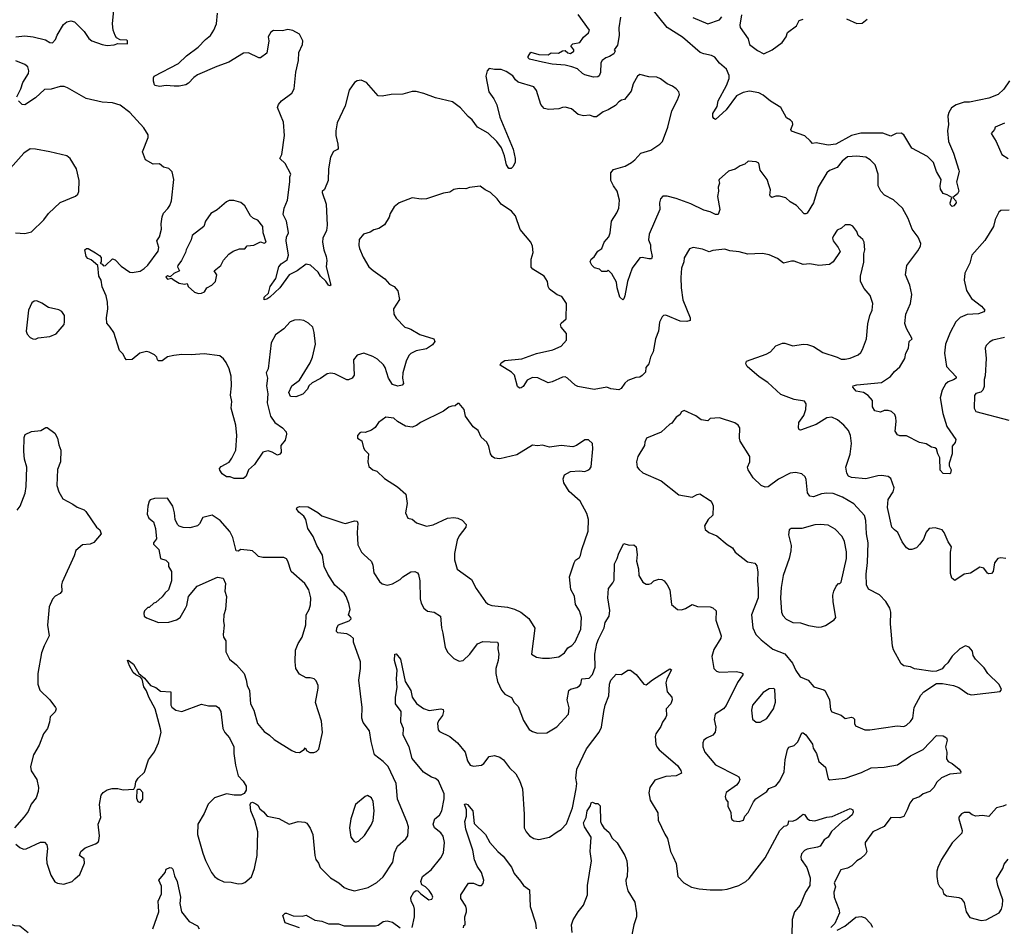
# Model space of a CAD drawing. Extents: x 1921360 to 2014538, y 768294 to 907744.
# Tile 370 of 412: x 1979495 to 1987023, y 859853 to 866786. Entities that reach past the tile are written whole.
import ezdxf

# ---------------------------------------------------------------- set-up
doc = ezdxf.new("R2010")
doc.units = 0

msp = doc.modelspace()

# ---------------------------------------------------------------- linework, layer by layer
at = {"layer": '0CON10XD'}
for points in [[(1979465, 866653.6), (1979535, 866661.2), (1979597.5, 866655), (1979691.4, 866631.4), (1979725, 866611.2), (1979745, 866610), (1979770, 866635), (1979781.7, 866668.3), (1979830.9, 866749.1), (1979855, 866770), (1979885, 866778), (1979915, 866770), (1979988.8, 866695), (1980023, 866643), (1980047.5, 866625), (1980125, 866596), (1980165, 866588), (1980217.7, 866592.3), (1980245, 866602.5), (1980318.3, 866601.7), (1980320, 866625), (1980315, 866630), (1980263, 866633), (1980235, 866647.5), (1980223.9, 866663.9), (1980208.8, 866705), (1980203.3, 866755), (1980216.7, 866885)], [(1987062.6, 866317.4), (1987018.9, 866255), (1986975, 866212.5), (1986905.3, 866184.7), (1986755.5, 866155.5), (1986715, 866154.6), (1986654.1, 866135.9), (1986617.9, 866112.1), (1986597.5, 866075), (1986591.9, 866048.1), (1986595.6, 865985), (1986589.5, 865935), (1986595.5, 865855.5), (1986633.3, 865765), (1986673.9, 865633.9), (1986676.7, 865625), (1986656.7, 865545), (1986676.2, 865475), (1986665.7, 865454.3), (1986630, 865425), (1986650.9, 865400.9), (1986654.3, 865385), (1986637.6, 865362.4), (1986625, 865358), (1986611.3, 865371.3), (1986607.5, 865385), (1986622.5, 865425), (1986585, 865447.5), (1986555, 865456.7), (1986535, 865490), (1986532.1, 865515), (1986539.2, 865565), (1986504.5, 865625), (1986482.5, 865695), (1986435, 865740.8), (1986315, 865803.8), (1986253.3, 865905), (1986235, 865918.8), (1986195, 865916), (1986155, 865894.4), (1986095, 865918.9), (1985925, 865919.2), (1985855, 865900), (1985733.8, 865835), (1985675, 865825.6), (1985585, 865843.1), (1985555, 865840), (1985538.2, 865858.2), (1985496.9, 865896.9), (1985395, 865934.2), (1985389.4, 865945), (1985406.4, 865983.6), (1985403, 866003), (1985388.5, 866018.5), (1985356.5, 866036.5), (1985313.7, 866113.7), (1985235, 866163.6), (1985178.8, 866208.8), (1985145, 866225.6), (1985075, 866238.9), (1985025, 866229.1), (1984975.5, 866204.5), (1984895, 866096), (1984815, 866022.5), (1984800.7, 866030.7), (1984793.9, 866043.9), (1984795, 866067.5), (1984828.2, 866121.8), (1984835.7, 866165), (1984898.3, 866281.7), (1984918.8, 866335), (1984919.2, 866359.2), (1984898.1, 866408.1), (1984845, 866452.2), (1984809.8, 866499.8), (1984785, 866512.5), (1984725, 866523.6), (1984698, 866535), (1984561.2, 866651.2), (1984445.4, 866725.4), (1984318.2, 866885)], [(1983143.1, 865855), (1983077.7, 865917.7), (1982993.8, 865963.8), (1982955, 866020), (1982924.5, 866045), (1982865, 866111.1), (1982805, 866157.8), (1982675, 866187.5), (1982585, 866221.9), (1982525, 866237.5), (1982495, 866236.5), (1982425, 866216.5), (1982335, 866214.5), (1982265, 866200), (1982235, 866204.4), (1982146.6, 866306.6), (1982105, 866324), (1982075, 866317.5), (1982055, 866305.8), (1982013.7, 866246.3), (1981983.8, 866126.2), (1981922.8, 865997.2), (1981911.1, 865935), (1981911.3, 865901.3), (1981928, 865835), (1981929.3, 865800.7), (1981925, 865792.5), (1981895, 865776.7), (1981871.4, 865735), (1981855.6, 865645), (1981854.3, 865555.7), (1981825, 865487.5), (1981807.5, 865472.5), (1981806.7, 865465), (1981837.1, 865375), (1981845.5, 865215), (1981840, 865175), (1981813.3, 865115), (1981809.1, 865085), (1981819.6, 865025), (1981838.9, 864975), (1981843.1, 864945), (1981839.2, 864895), (1981872.5, 864755), (1981865, 864750), (1981855, 864756.2), (1981836.4, 864786.4), (1981795.7, 864825), (1981775.8, 864855), (1981717.9, 864907.9), (1981685, 864915.8), (1981615.3, 864864.7), (1981554, 864835), (1981483.8, 864735), (1981407.5, 864665), (1981385, 864648.8), (1981365, 864643.3), (1981363.8, 864665), (1981396.2, 864693.8), (1981409.2, 864745), (1981454.5, 864805.5), (1981475.5, 864895), (1981495, 864919.6), (1981539.4, 864950.6), (1981550.7, 864985), (1981531.1, 865095), (1981535, 865123.1), (1981549.1, 865155), (1981548.6, 865175), (1981533.9, 865243.9), (1981508.1, 865295), (1981516.7, 865345), (1981541.5, 865405), (1981561.2, 865545), (1981560, 865585), (1981566.7, 865605), (1981524, 865685), (1981484, 865725), (1981498.1, 865755), (1981519.1, 865900.9), (1981511.1, 866001.1), (1981465.9, 866114.1), (1981473.4, 866136.6), (1981495.6, 866164.4), (1981576.7, 866225), (1981593, 866257), (1981605.7, 866385), (1981625.8, 866475), (1981628.6, 866535), (1981656.9, 866595), (1981660.6, 866625), (1981635, 866675.8), (1981582.7, 866702.7), (1981545, 866710), (1981505, 866700.8), (1981435, 866702.5), (1981415, 866690), (1981393.8, 866655), (1981398.8, 866625), (1981385, 866530), (1981337, 866493), (1981323, 866493), (1981245, 866532.5), (1981205, 866528.8), (1981095, 866460), (1981001.3, 866428.7), (1980855, 866362.9), (1980825.5, 866344.5), (1980785, 866301.2), (1980765, 866288.8), (1980715, 866278), (1980675, 866278.6), (1980615, 866282.7), (1980563.8, 866273.8), (1980531.7, 866281.7), (1980525, 866286.7), (1980519.1, 866315), (1980518.1, 866341.9), (1980524.2, 866355), (1980710.1, 866449.9), (1980771.1, 866508.9), (1980859.4, 866575), (1980914.6, 866635.4), (1980952.5, 866665), (1980980, 866705), (1980999.2, 866755), (1981008, 866835)], [(1984088.9, 866805), (1984076.1, 866723.9), (1984078.8, 866665), (1984065, 866590), (1984040, 866555), (1984046.7, 866545), (1984036.7, 866525), (1984005, 866503.3), (1983975, 866493.3), (1983947.5, 866472.5), (1983938, 866455), (1983935, 866382.5), (1983925, 866356.2), (1983915, 866349.4), (1983883.1, 866346.9), (1983816.2, 866365), (1983797.5, 866375), (1983760.3, 866410.3), (1983715, 866425.8), (1983665, 866438), (1983565, 866445.8), (1983490.9, 866460.9), (1983392.5, 866485), (1983382.5, 866495), (1983382.5, 866505), (1983403, 866537), (1983465, 866520), (1983535, 866517.5), (1983558.3, 866531.7), (1983615, 866528.8), (1983645, 866547.5), (1983665, 866550), (1983685, 866532), (1983705, 866526.7), (1983732.5, 866545), (1983732.5, 866555), (1983707.5, 866585), (1983710.7, 866589.3), (1983725, 866600), (1983777.9, 866612.1), (1983805, 866653.3), (1983843.3, 866685), (1983852.5, 866705), (1983765.8, 866825)], [(1984642.3, 866802.3), (1984757, 866753), (1984844.2, 866785.8), (1984863.6, 866806.4)], [(1985013, 866823), (1985001.2, 866745), (1985003.8, 866725), (1985065, 866640), (1985075, 866596.7), (1985135, 866550), (1985185, 866526), (1985246.7, 866555), (1985325, 866611.2), (1985356.1, 866653.9), (1985365, 866687.5), (1985435, 866740), (1985455, 866780), (1985485, 866790)], [(1985815, 866792), (1985895, 866756), (1985935, 866760), (1985975, 866789.2)], [(1979472.1, 866195), (1979503.8, 866256.2), (1979519.5, 866305), (1979561.9, 866375), (1979565.5, 866395), (1979558.5, 866425), (1979534.2, 866444.2), (1979465, 866471.8)], [(1987058.6, 865328.6), (1986995, 865325.8), (1986980, 865315), (1986952.4, 865257.6), (1986940, 865205), (1986875, 865096.2), (1986775.5, 864984.5), (1986758.8, 864925), (1986721.7, 864848.3), (1986714.5, 864795), (1986734.3, 864715), (1986771.9, 864655), (1986847.5, 864595), (1986873.3, 864565), (1986865, 864551.2), (1986825, 864536.9), (1986738.3, 864531.7), (1986685, 864508.9), (1986651.1, 864475), (1986608.8, 864395), (1986572.9, 864305), (1986565.3, 864235), (1986580, 864135), (1986654.3, 864055), (1986655.4, 864044.6), (1986635, 864031.8), (1986593.1, 864016.9), (1986572.3, 863997.7), (1986547.2, 863952.8), (1986533.5, 863895), (1986553.4, 863773.4), (1986583.5, 863675), (1986650.8, 863575), (1986646.8, 863553.2), (1986623.1, 863525), (1986624.2, 863465), (1986601.2, 863395), (1986602, 863375), (1986615.6, 863344.4), (1986612.5, 863317.5), (1986605, 863312.5), (1986555, 863316.7), (1986532.3, 863342.3), (1986530.8, 863435), (1986513.3, 863465), (1986503, 863503), (1986491.7, 863511.7), (1986466.4, 863516.4), (1986425, 863541.2), (1986375, 863553.3), (1986275, 863602.5), (1986225, 863603.8), (1986205, 863612.5), (1986189.3, 863639.3), (1986196.1, 863713.9), (1986193.8, 863745), (1986185, 863766.7), (1986159.7, 863789.7), (1986135, 863798), (1986105, 863798), (1986075, 863785.7), (1986033.3, 863795), (1986016, 863825), (1986014, 863875), (1985983, 863913), (1985945, 863935.6), (1985891.2, 863945), (1985863.3, 863975), (1985866.7, 863985), (1985895.5, 863994.5), (1986085, 864011.1), (1986151.9, 864058.1), (1986183.2, 864096.8), (1986225, 864131.2), (1986261.1, 864195), (1986269.4, 864235), (1986290.8, 864275), (1986295.8, 864324.2), (1986317.5, 864345), (1986274.2, 864425), (1986263.2, 864463.2), (1986268.9, 864535), (1986305.4, 864614.6), (1986315.4, 864685), (1986300.4, 864755), (1986267.8, 864835), (1986278.5, 864905), (1986362.3, 865017.7), (1986381.5, 865055), (1986383.2, 865075), (1986365, 865123.1), (1986319.2, 865185), (1986288.1, 865265), (1986245.4, 865345.4), (1986175, 865407.5), (1986105.8, 865445), (1986078.8, 865475), (1986058, 865515), (1986059.5, 865605), (1986036.5, 865675), (1985997.1, 865715), (1985965, 865734.4), (1985895, 865741.8), (1985825, 865736.4), (1985782.9, 865705), (1985743.8, 865656.2), (1985685, 865631.4), (1985665, 865615.8), (1985600.5, 865505), (1985564.5, 865385), (1985515, 865306.2), (1985505, 865300), (1985492.1, 865302.1), (1985435, 865364), (1985385, 865394), (1985352.7, 865422.7), (1985305, 865436), (1985275, 865436), (1985245, 865426.7), (1985235, 865433.3), (1985228.8, 865445), (1985236.2, 865485), (1985224.1, 865514.1), (1985210, 865565), (1985156.2, 865635), (1985145, 865687.5), (1985125, 865700), (1985065, 865703.3), (1985039.5, 865680.5), (1985002.3, 865667.7), (1984965, 865643.8), (1984915, 865627.5), (1984843.3, 865565), (1984840, 865555), (1984846.2, 865535), (1984834.1, 865505.9), (1984837.5, 865475), (1984830, 865435), (1984846.5, 865335), (1984833.9, 865296.1), (1984815, 865296), (1984775, 865316.9), (1984725, 865328.9), (1984625, 865377.1), (1984515, 865419.2), (1984445, 865436.2), (1984413, 865437), (1984393.6, 865416.4), (1984386.7, 865385), (1984388.8, 865335), (1984307.1, 865145), (1984303, 865103), (1984317.5, 865065), (1984317.5, 865035), (1984330, 864975), (1984325, 864957.5), (1984306, 864956), (1984255, 864967.5), (1984235.8, 864964.2), (1984177.1, 864885), (1984141.4, 864785), (1984122, 864675), (1984115, 864652.5), (1984105, 864643.3), (1984082.5, 864665), (1984062, 864735), (1984058.3, 864778.3), (1984023, 864843), (1983995, 864870), (1983985, 864860), (1983945, 864860), (1983927, 864877), (1983889.3, 864889.3), (1983869.3, 864909.3), (1983856.7, 864935), (1983863.8, 864955), (1983887.1, 864972.9), (1983914, 865015), (1983944.5, 865035.5), (1983964.3, 865085), (1983999.2, 865125), (1984010, 865155), (1984019.2, 865245), (1984060.9, 865309.1), (1984075.6, 865344.4), (1984080.8, 865405), (1984063.1, 865475), (1984034.3, 865515), (1984015.5, 865555), (1984014.2, 865615), (1984035, 865640.8), (1984125, 865665.6), (1984171.2, 865695), (1984198.8, 865715), (1984243.8, 865765), (1984321.2, 865788.8), (1984390, 865835), (1984410, 865855), (1984450, 865965), (1984481.2, 866088.8), (1984525, 866172.5), (1984540, 866215), (1984533.8, 866235), (1984515, 866256), (1984485, 866277.1), (1984444.5, 866294.5), (1984395, 866334), (1984367.3, 866347.3), (1984305, 866348), (1984235, 866366), (1984218.8, 866355), (1984186.2, 866295), (1984169.7, 866240.3), (1984120, 866175), (1984095, 866170), (1984075, 866156.7), (1984051.2, 866128.8), (1983995, 866096.2), (1983955, 866081.2), (1983905, 866043.3), (1983885, 866043.3), (1983855, 866056.2), (1983805, 866051.2), (1983765, 866060), (1983712.5, 866105), (1983665, 866116.2), (1983646, 866114), (1983615.8, 866104.2), (1983541.2, 866098.8), (1983505, 866106), (1983478.3, 866138.3), (1983445.8, 866245), (1983425, 866271.2), (1983306.8, 866306.8), (1983285.5, 866325.5), (1983265, 866356), (1983215, 866390.8), (1983175, 866404.2), (1983125, 866404), (1983085, 866413.3), (1983070, 866395), (1983059.2, 866355), (1983081.4, 866235), (1983120.9, 866180.9), (1983141.9, 866135), (1983165, 866040), (1983267.5, 865795), (1983283.3, 865725), (1983282.5, 865695), (1983265, 865660), (1983251.7, 865648.3), (1983235, 865647.5), (1983216.7, 865675), (1983200.6, 865745), (1983178.2, 865805), (1983143.1, 865855)], [(1981074.3, 864165), (1981053.6, 864193.6), (1981025, 864214.4), (1980905, 864230.5), (1980805, 864222.9), (1980734.5, 864225.5), (1980672.3, 864217.7), (1980625, 864206.7), (1980585, 864177.5), (1980557, 864177), (1980547.5, 864185), (1980543.3, 864205), (1980525, 864222), (1980485, 864243.8), (1980465, 864248), (1980414.1, 864235.9), (1980355, 864186.2), (1980312.5, 864185), (1980299.3, 864199.3), (1980287.3, 864227.3), (1980257.5, 864255), (1980213.6, 864393.6), (1980187.5, 864435), (1980160, 864465), (1980158.8, 864505), (1980168.8, 864575), (1980166, 864625), (1980156, 864675), (1980125, 864742.5), (1980116.7, 864795), (1980101.2, 864825), (1980092.5, 864905), (1980040.7, 864950.7), (1980015, 864960), (1980002.9, 864975), (1979994, 865025), (1980005, 865035.8), (1980017.5, 865035), (1980075, 865002.5), (1980105, 864983.8), (1980117, 864967), (1980117.5, 864935), (1980110, 864925), (1980126.4, 864916.4), (1980135, 864903.3), (1980150, 864905), (1980205, 864957.5), (1980225, 864948.8), (1980270.5, 864900.5), (1980335.9, 864855.9), (1980355, 864852), (1980415, 864864), (1980446.1, 864883.9), (1980475, 864907.5), (1980553.3, 865015), (1980560, 865045), (1980543.3, 865095), (1980563.3, 865125), (1980579.2, 865185), (1980576, 865225), (1980585, 865277.5), (1980595, 865306.7), (1980628.8, 865341.2), (1980643.3, 865365), (1980655, 865400), (1980672.5, 865565), (1980661.7, 865621.7), (1980635, 865647.5), (1980595, 865657.5), (1980565, 865683.3), (1980515, 865682), (1980457.5, 865715), (1980433.8, 865775), (1980476.7, 865885), (1980476.4, 865906.4), (1980445, 865960), (1980336.2, 866075), (1980263.2, 866133.2), (1980205, 866149.2), (1980125.4, 866155.4), (1980002.7, 866182.7), (1979860, 866265), (1979834.2, 866274.2), (1979805, 866274.2), (1979735, 866255.5), (1979685, 866250.9), (1979615, 866187.3), (1979535, 866135.5), (1979515, 866137.8), (1979484.7, 866165)], [(1987025, 865994), (1986952.5, 865965), (1986946.7, 865945), (1986923.3, 865915), (1986961.2, 865855), (1987004, 865755), (1987053.4, 865723.4)], [(1979463.9, 865156.1), (1979535, 865151.2), (1979585.4, 865164.6), (1979679.2, 865255), (1979715, 865303.8), (1979803.2, 865386.8), (1979922.7, 865437.3), (1979938.8, 865451.2), (1979948.3, 865471.7), (1979948.9, 865555), (1979930, 865645), (1979881.2, 865725), (1979855, 865744), (1979725, 865776.2), (1979615, 865796.7), (1979575, 865797.5), (1979526.7, 865765), (1979405, 865627.5)], [(1987035, 862666.2), (1986995, 862671.2), (1986974.1, 862665.9), (1986948.3, 862631.7), (1986937.5, 862565), (1986925, 862550), (1986905, 862547.5), (1986895, 862552.5), (1986865, 862592.5), (1986835, 862600), (1986765, 862553.3), (1986715, 862546.7), (1986645, 862497.5), (1986622.5, 862515), (1986611.7, 862551.7), (1986610.8, 862715), (1986618.8, 862755), (1986594.1, 862794.1), (1986563.8, 862865), (1986546.7, 862885), (1986495, 862901.2), (1986447.5, 862895), (1986425, 862867.5), (1986405.9, 862814.1), (1986376.7, 862775), (1986352.3, 862747.7), (1986315, 862734), (1986295, 862734), (1986275, 862748), (1986242.1, 862792.1), (1986208.6, 862865), (1986182.5, 862885), (1986162, 862905), (1986130, 863055), (1986135, 863116.7), (1986172.9, 863175), (1986180.6, 863205), (1986155, 863276.2), (1986135, 863292), (1986085, 863299.4), (1986055, 863297.5), (1985965, 863275.5), (1985855.5, 863285.5), (1985832, 863295), (1985818.7, 863318.7), (1985810, 863365), (1985845.4, 863464.6), (1985853.6, 863545), (1985847.5, 863605), (1985830.9, 863645), (1985796.4, 863685), (1985746.5, 863726.5), (1985705, 863746.9), (1985665, 863741.2), (1985585, 863691.1), (1985465, 863648), (1985455, 863650), (1985448, 863665), (1985452.9, 863705), (1985489.7, 863760.3), (1985504, 863805), (1985508.3, 863848.3), (1985495, 863870), (1985415, 863881.2), (1985315, 863920.8), (1985215, 864012), (1985148.8, 864055), (1985056.7, 864135), (1985046.2, 864155), (1985051.2, 864175), (1985201.2, 864228.8), (1985235, 864246.7), (1985277, 864293), (1985327, 864313), (1985345, 864312.9), (1985405, 864290.8), (1985484.3, 864305.7), (1985517.7, 864302.3), (1985565, 864285.6), (1985635, 864240), (1985745.5, 864205.5), (1985775, 864190), (1985805, 864188.8), (1985845, 864197.5), (1985905, 864223.8), (1985925, 864241.2), (1985937.4, 864262.6), (1985969.2, 864345), (1985980.5, 864460.5), (1985994, 864525), (1986012, 864565), (1986016.2, 864615), (1985997, 864677), (1985951.3, 864731.3), (1985924, 864785), (1985923.8, 864825), (1985947.7, 864932.3), (1985948.8, 864995), (1985956.7, 865025), (1985951.2, 865085), (1985941.2, 865105), (1985906.4, 865136.4), (1985896.2, 865165), (1985865, 865207.5), (1985845, 865216.7), (1985805, 865216.2), (1985778.3, 865191.7), (1985745, 865177.5), (1985716.4, 865133.6), (1985710, 865115), (1985713.8, 865095), (1985751.2, 865045), (1985767.7, 865012.3), (1985714, 864935), (1985685, 864914), (1985605, 864906.7), (1985535, 864918.6), (1985485, 864912.9), (1985415, 864938.8), (1985395, 864940), (1985335, 864924), (1985289.7, 864959.7), (1985225, 864988), (1985175, 864998.6), (1985114.2, 864995.8), (1985061.7, 864991.7), (1984995, 865011.2), (1984925, 865017.5), (1984885, 865031.9), (1984795, 865020), (1984765, 865010), (1984715, 865030), (1984645, 865044), (1984615, 865033.8), (1984575.6, 864965), (1984571.9, 864935), (1984554.6, 864885.4), (1984550.4, 864815), (1984551.8, 864735), (1984565, 864642.5), (1984620, 864505), (1984620, 864485), (1984595, 864477.5), (1984545, 864481.4), (1984435, 864526.2), (1984416.4, 864523.6), (1984406.1, 864513.9), (1984385.9, 864474.1), (1984378.6, 864405), (1984355.8, 864345), (1984336.9, 864245), (1984316.9, 864205), (1984305, 864153.8), (1984283.1, 864126.9), (1984280, 864090), (1984255, 864064), (1984235, 864052), (1984205, 864048.6), (1984145, 864028), (1984122.6, 864007.4), (1984093.8, 863965), (1984075, 863954.2), (1984015, 863964), (1983985, 863976), (1983887.2, 863957.2), (1983760.9, 863980.9), (1983740.9, 863990.9), (1983683.8, 864045), (1983664.2, 864054.2), (1983645, 864051.4), (1983565, 864015.8), (1983535, 864010), (1983457.3, 864047.3), (1983415, 864050), (1983375, 864030), (1983345, 863981.2), (1983329.5, 863970.5), (1983315, 863968.8), (1983300.5, 863980.5), (1983277.6, 864067.6), (1983255, 864090), (1983167.5, 864145), (1983175, 864162.5), (1983205, 864179.2), (1983335, 864191.5), (1983445, 864234.4), (1983572.1, 864262.1), (1983635, 864290), (1983674.5, 864335.5), (1983675.6, 864385), (1983634, 864435), (1983630, 864455), (1983634.2, 864465.8), (1983672.5, 864497.5), (1983675.8, 864615), (1983638.8, 864668.8), (1983605, 864682), (1983545, 864726.2), (1983535.7, 864745), (1983529.5, 864785), (1983505.5, 864825), (1983418.5, 864878.5), (1983405, 864893.3), (1983405.6, 864954.4), (1983421.2, 865005), (1983416.7, 865055), (1983402.5, 865085), (1983320.3, 865180.3), (1983286.4, 865285), (1983255, 865322.9), (1983175, 865376), (1983145.8, 865415), (1983095, 865464), (1983052.5, 865485), (1983015, 865512.5), (1982935, 865503.8), (1982905, 865492), (1982855, 865493.8), (1982815, 865486.2), (1982784.1, 865465.9), (1982735, 865460), (1982604.3, 865415.7), (1982565, 865412.5), (1982495, 865424), (1982395.8, 865384.2), (1982358, 865355), (1982328.6, 865305), (1982320, 865275), (1982283.6, 865216.4), (1982241.2, 865188.8), (1982202.1, 865177.9), (1982175, 865160), (1982123, 865147), (1982090, 865105), (1982088.3, 865058.3), (1982093.8, 865035), (1982120.3, 864970.3), (1982165, 864896.7), (1982197, 864867), (1982286.2, 864805), (1982323, 864763), (1982356.7, 864745), (1982385, 864712.5), (1982398.8, 864645), (1982353.3, 864575), (1982355.8, 864535), (1982373.6, 864503.6), (1982438.8, 864435), (1982465.7, 864425.7), (1982485, 864420), (1982555, 864378), (1982660, 864345), (1982670, 864325), (1982651.7, 864298.3), (1982605, 864268.8), (1982525, 864253.8), (1982485.9, 864234.1), (1982471.2, 864218.8), (1982448.6, 864175), (1982424.3, 864085), (1982420.6, 864045), (1982428.1, 864005), (1982420, 863990), (1982385, 863982.7), (1982345, 863995.6), (1982314.4, 864045), (1982289.4, 864125), (1982276.2, 864146.2), (1982229.7, 864189.7), (1982195, 864210), (1982125, 864236), (1982075, 864221.2), (1982048, 864185), (1982051.7, 864068.3), (1982035.7, 864044.3), (1982008.3, 864031.7), (1981995, 864032.5), (1981905, 864076.7), (1981875, 864082.5), (1981845, 864078.6), (1981795, 864041.4), (1981729.8, 864010.2), (1981706.2, 863985), (1981695, 863960), (1981658.8, 863921.2), (1981605, 863901.2), (1981565, 863903.3), (1981552.5, 863935), (1981576.7, 863985), (1981635, 864028.8), (1981715, 864161.2), (1981733.1, 864205), (1981755.6, 864305), (1981747.5, 864395), (1981736.2, 864435), (1981704.1, 864464.1), (1981667.5, 864485), (1981635, 864490.8), (1981595, 864488.6), (1981564, 864475), (1981515, 864422), (1981451.2, 864375), (1981418, 864315), (1981395.7, 864115), (1981380, 864085), (1981390, 864045), (1981382, 863985), (1981391.2, 863925), (1981388, 863855), (1981411.4, 863755), (1981446, 863705), (1981505, 863664), (1981531.2, 863635), (1981535.9, 863615.9), (1981525, 863570), (1981491.2, 863528.8), (1981493.3, 863475), (1981485, 863462.5), (1981465, 863456.7), (1981425, 863480), (1981395, 863488.8), (1981355, 863478), (1981290.8, 863385), (1981245, 863343.8), (1981225.5, 863294.5), (1981205, 863277.5), (1981135, 863278), (1981105, 863289.2), (1981075, 863290), (1981042.1, 863312.1), (1981025, 863340), (1981023.1, 863355), (1981035, 863368.9), (1981097, 863403), (1981117.6, 863432.4), (1981146.4, 863495), (1981154.5, 863605), (1981147.8, 863685), (1981112.5, 863815), (1981117.3, 863865), (1981107.3, 863915), (1981115.4, 863985), (1981111.1, 864061.1), (1981096.7, 864115), (1981074.3, 864165)], [(1980861.7, 864691.7), (1980885, 864693.8), (1980907.5, 864705), (1980925.8, 864734.2), (1980964.1, 864755.9), (1980991.2, 864785), (1981002.5, 864835), (1980982.5, 864865), (1981033.3, 864905), (1981054.2, 864945.8), (1981095, 864993.3), (1981127.5, 865015), (1981175, 865033.8), (1981215, 865033.8), (1981235, 865057.5), (1981285, 865061.2), (1981335, 865087.5), (1981365, 865076.7), (1981380, 865085), (1981357, 865157), (1981353.3, 865205), (1981315, 865253.8), (1981282.5, 865265), (1981260, 865285), (1981215, 865362.5), (1981185, 865387.5), (1981133, 865403), (1981097, 865403), (1981076.4, 865393.6), (1981005, 865332.5), (1980957, 865303), (1980916.7, 865245), (1980902.5, 865205), (1980812.5, 865135), (1980806.4, 865103.6), (1980766.7, 865025), (1980762.5, 865005), (1980732.5, 864945), (1980703, 864907), (1980702.5, 864895), (1980717.5, 864865), (1980673.9, 864846.1), (1980645, 864820), (1980625, 864826.2), (1980612.3, 864817.7), (1980625, 864802), (1980655, 864810), (1980675, 864793.3), (1980715, 864770), (1980755, 864762.5), (1980775, 864767.5), (1980782.5, 864745), (1980831.7, 864701.7), (1980861.7, 864691.7)], [(1979615, 864343.8), (1979637, 864353), (1979725, 864364), (1979775, 864382.5), (1979833.8, 864455), (1979838.8, 864475), (1979836.7, 864525), (1979817.5, 864555), (1979795, 864566.2), (1979715, 864586), (1979665, 864618.8), (1979625, 864636.7), (1979605, 864633.3), (1979588.3, 864621.7), (1979561.2, 864565), (1979545.7, 864405), (1979551.3, 864381.3), (1979575, 864356.2), (1979594.2, 864344.2), (1979615, 864343.8)], [(1987025, 864355.6), (1986935, 864335.7), (1986909.7, 864320.3), (1986883.8, 864295), (1986876.2, 864275), (1986884, 864195), (1986876.6, 864063.4), (1986868.5, 864035), (1986868.2, 863981.8), (1986857.8, 863952.2), (1986841.9, 863938.1), (1986805, 863926.7), (1986795, 863912.5), (1986791.2, 863815), (1986805, 863790), (1987056.1, 863723.9)], [(1983493.2, 861903.2), (1983545, 861904.4), (1983616.4, 861913.6), (1983660, 861945), (1983685, 861983.3), (1983715, 862000), (1983742.6, 862027.4), (1983784.3, 862125), (1983790, 862215), (1983774, 862265), (1983744.2, 862315), (1983737.3, 862377.3), (1983707.7, 862427.7), (1983698.1, 862525), (1983735, 862633.3), (1983745, 862652.5), (1983775, 862673.3), (1983782.5, 862687.5), (1983791.5, 862735), (1983842.2, 862875), (1983844.3, 862965), (1983830.3, 863010.3), (1983779.2, 863105), (1983695, 863178.8), (1983654.3, 863245), (1983650, 863275), (1983661.2, 863305), (1983705, 863332), (1983775, 863336), (1983815, 863330), (1983838, 863342), (1983855, 863352.5), (1983863, 863367), (1983876.2, 863505), (1983873.3, 863545), (1983843, 863573), (1983815, 863573.3), (1983750.7, 863529.3), (1983725, 863520), (1983635, 863530), (1983545, 863518), (1983491.7, 863531.7), (1983455, 863527.5), (1983415, 863532), (1983295, 863458.9), (1983165, 863427.3), (1983123.9, 863433.9), (1983106.4, 863446.4), (1983094.3, 863465), (1983081.7, 863521.7), (1983067.1, 863555), (1983023.2, 863593.2), (1983000, 863645), (1982962.9, 863672.9), (1982915.9, 863735.9), (1982903.3, 863755), (1982892.5, 863805), (1982855, 863850), (1982845, 863850), (1982825, 863832.5), (1982798.3, 863831.7), (1982775, 863822.5), (1982735, 863791.2), (1982560, 863705), (1982528.3, 863681.7), (1982495, 863670.6), (1982445, 863677.5), (1982384.2, 863714.2), (1982355, 863740), (1982295, 863746.7), (1982237.5, 863705), (1982211.7, 863668.3), (1982185, 863647.5), (1982135, 863630), (1982105, 863632.5), (1982095, 863626.7), (1982076.7, 863605), (1982077.5, 863585), (1982110, 863565), (1982123, 863513), (1982133.6, 863493.6), (1982162.5, 863465), (1982157.5, 863405), (1982165, 863370), (1982193.9, 863343.9), (1982225, 863332.5), (1982285, 863276.7), (1982383.4, 863213.4), (1982447.3, 863157.3), (1982456.1, 863086.1), (1982443.8, 863015), (1982462.5, 862975), (1982495, 862966.7), (1982528.3, 862938.3), (1982605, 862912.5), (1982655, 862921.9), (1982765, 862974.4), (1982815, 862980), (1982844.1, 862974.1), (1982877.9, 862957.9), (1982908, 862925), (1982905.8, 862905), (1982855, 862838), (1982840.6, 862805), (1982818.8, 862705), (1982820, 862655), (1982840, 862585), (1982948.8, 862505), (1982985, 862436.2), (1983056, 862335), (1983075.6, 862315.6), (1983105.6, 862305.6), (1983225, 862292.9), (1983278.8, 862278.8), (1983326, 862255), (1983388, 862208), (1983433.6, 862133.6), (1983408.8, 861935), (1983445, 861911.4), (1983493.2, 861903.2)], [(1985995, 861354.3), (1986204.5, 861385.5), (1986255, 861382), (1986275, 861392.1), (1986305, 861418.1), (1986323.5, 861445), (1986334.4, 861525), (1986385, 861620), (1986406.7, 861645), (1986505, 861708.8), (1986550.7, 861710.7), (1986635, 861693.8), (1986675, 861678.8), (1986745, 861630), (1986772.7, 861622.7), (1986991.2, 861648.8), (1987001.2, 861665), (1986982.1, 861702.1), (1986895.8, 861785), (1986869.7, 861829.7), (1986802, 861895), (1986784, 861925), (1986778.2, 861958.2), (1986755, 861988.6), (1986725, 861998), (1986683.3, 861975), (1986625, 861920), (1986607.5, 861895), (1986591.7, 861868.3), (1986564.3, 861845.7), (1986548.6, 861821.4), (1986505, 861803.8), (1986475, 861802.5), (1986335, 861822), (1986305, 861836), (1986255, 861844.2), (1986235, 861860), (1986176.6, 861966.6), (1986168.1, 861995), (1986151.4, 862165), (1986156, 862255), (1986146.2, 862285), (1986116.8, 862336.8), (1986068.3, 862388.3), (1985985, 862431.2), (1985967.8, 862465), (1985965.4, 862545), (1985976.4, 862635), (1985980.9, 862785), (1985968.5, 862855), (1985963.3, 862955), (1985953.2, 862993.2), (1985872.8, 863082.8), (1985786, 863135), (1985715, 863161.8), (1985665, 863164.4), (1985625, 863160), (1985565, 863136.9), (1985535, 863141.9), (1985517, 863167), (1985508.8, 863268.8), (1985501.2, 863291.2), (1985475, 863313.8), (1985425, 863324.2), (1985385, 863318), (1985295, 863271.9), (1985217.4, 863212.6), (1985195, 863211.5), (1985162.7, 863222.7), (1985101.9, 863281.9), (1985064.1, 863344.1), (1985060, 863365), (1985076.7, 863405), (1985076.2, 863445), (1985004.1, 863564.1), (1984998.8, 863585), (1985000, 863665), (1984987.5, 863685), (1984963.6, 863703.6), (1984845, 863742.5), (1984773, 863737), (1984755, 863717.5), (1984705, 863726.7), (1984665, 863756.2), (1984575, 863796.7), (1984555, 863787.5), (1984542.5, 863765), (1984515, 863746.7), (1984481.7, 863701.7), (1984465, 863693.3), (1984398.3, 863631.7), (1984286.7, 863585), (1984273.3, 863555), (1984270.7, 863529.3), (1984220, 863445), (1984210, 863405), (1984216.7, 863365), (1984230, 863345), (1984259.5, 863319.5), (1984399.7, 863259.7), (1984535, 863153.3), (1984635, 863133.8), (1984675, 863155.7), (1984695, 863158.9), (1984775, 863108.6), (1984787.8, 863095), (1984797.8, 863067.8), (1984793.3, 862996.7), (1984758, 862965), (1984730, 862915), (1984736.4, 862886.4), (1984762.5, 862865), (1984825, 862840), (1984902.7, 862772.7), (1984945, 862746.7), (1984965, 862713.3), (1985059.5, 862639.5), (1985115, 862630), (1985130.8, 862610.8), (1985138.9, 862561.1), (1985134.6, 862495.4), (1985141.8, 862435), (1985141.3, 862365), (1985089.4, 862235), (1985100, 862135), (1985124, 862085), (1985163.6, 862043.6), (1985252.8, 861972.8), (1985345.4, 861935.4), (1985403.8, 861865), (1985429.3, 861809.3), (1985460.7, 861760.7), (1985522.5, 861735), (1985567.5, 861685), (1985642.5, 861662.5), (1985653, 861653), (1985687.1, 861585), (1985695, 861510), (1985704.2, 861494.2), (1985775, 861468), (1985805, 861442), (1985855, 861451.2), (1985867.7, 861447.7), (1985877.1, 861437.1), (1985878, 861405), (1985886, 861386), (1985955.8, 861355.8), (1985995, 861354.3)], [(1979475, 863036), (1979498.6, 863065), (1979538.1, 863165), (1979545.6, 863215), (1979548.8, 863365), (1979530.8, 863425), (1979527.1, 863485), (1979528.3, 863591.7), (1979536.4, 863613.6), (1979585, 863637.5), (1979656.4, 863643.6), (1979695, 863667.5), (1979705, 863666.7), (1979763.3, 863625), (1979783.8, 863585), (1979794, 863535), (1979810.8, 863495), (1979805.9, 863405.9), (1979784.3, 863345), (1979778, 863225), (1979793.3, 863175), (1979825, 863122.5), (1979902, 863082), (1979935, 863057.5), (1979987, 863037), (1980000, 863025), (1980081.2, 862905), (1980108.8, 862885), (1980117.1, 862855), (1980062.3, 862787.7), (1980035, 862774.2), (1979975, 862770), (1979925, 862726.7), (1979912, 862685), (1979818.8, 862485), (1979814, 862465), (1979817.5, 862415), (1979805, 862397.5), (1979765, 862376.7), (1979746.7, 862355), (1979721.2, 862295), (1979708.8, 862155), (1979720.8, 862075), (1979681.9, 861998.1), (1979662.5, 861945), (1979633.8, 861785), (1979633.3, 861705), (1979649.5, 861659.5), (1979725.9, 861585.9), (1979770, 861525), (1979773.3, 861515), (1979766.1, 861493.9), (1979727.5, 861455), (1979723.3, 861415), (1979706.7, 861365), (1979676.7, 861325), (1979645, 861237.5), (1979600, 861165), (1979576.7, 861075), (1979582.3, 861042.3), (1979625.8, 860975), (1979640, 860915), (1979637.5, 860885), (1979620, 860835), (1979582.4, 860787.6), (1979558.7, 860731.3), (1979530.3, 860689.7), (1979454.5, 860605.5)], [(1981745, 861182.5), (1981765, 861190), (1981781.7, 861208.3), (1981808.8, 861335), (1981801.2, 861421.2), (1981756.2, 861565), (1981778, 861675), (1981775.8, 861695), (1981761.2, 861731.2), (1981746.7, 861745), (1981715, 861754.2), (1981684.3, 861754.3), (1981635, 861780), (1981606, 861825), (1981600.6, 861875), (1981603.1, 861965), (1981622.9, 862015), (1981654.2, 862065), (1981681.7, 862158.3), (1981685.6, 862235), (1981708.1, 862275), (1981717.6, 862312.4), (1981720, 862365), (1981705.7, 862425), (1981674, 862475), (1981570.8, 862565), (1981546.2, 862645), (1981535, 862662.5), (1981515, 862672.5), (1981354.1, 862674.1), (1981321.4, 862681.4), (1981301.4, 862701.4), (1981275, 862724), (1981257.3, 862727.3), (1981186.4, 862733.6), (1981165, 862722.5), (1981150, 862725), (1981124, 862825), (1981101.7, 862871.7), (1981026.7, 862955), (1980965.9, 862995.9), (1980895, 862978.8), (1980870.5, 862929.5), (1980855, 862916.7), (1980795, 862900), (1980745, 862903.3), (1980713.9, 862913.9), (1980702.5, 862925), (1980683, 862963), (1980678.8, 863015), (1980666.2, 863065), (1980625, 863127.5), (1980526.1, 863123.9), (1980492.5, 863115), (1980483.8, 863105), (1980473.8, 863065), (1980470, 863005), (1980482.5, 862975), (1980518.8, 862945), (1980532.5, 862895), (1980540, 862815), (1980517.5, 862785), (1980517.5, 862775), (1980560, 862735), (1980572.5, 862665), (1980612.5, 862652.5), (1980631.7, 862631.7), (1980632.5, 862605), (1980656.4, 862566.4), (1980656.7, 862495), (1980632.5, 862425), (1980607, 862403), (1980585, 862372.5), (1980535, 862330), (1980520, 862325), (1980485, 862290), (1980475, 862290), (1980450, 862265), (1980443, 862247), (1980447.5, 862225), (1980465, 862211.2), (1980557.3, 862177.3), (1980635, 862180), (1980695, 862195.7), (1980720.8, 862215), (1980763.8, 862285), (1980773.8, 862305), (1980786.7, 862375), (1980852.5, 862455), (1981008.3, 862521.7), (1981050, 862515), (1981067.5, 862475), (1981063, 862417), (1981076.7, 862375), (1981068, 862275), (1981056, 862235), (1981052.5, 862185), (1981058.6, 862155), (1981050, 862085), (1981053.3, 862065), (1981070, 862035), (1981071.7, 861951.7), (1981100, 861895), (1981153.2, 861853.2), (1981210, 861785), (1981227, 861737), (1981234, 861695), (1981252, 861655), (1981260, 861555), (1981286, 861505), (1981314.2, 861405), (1981363.7, 861343.7), (1981405.5, 861315.5), (1981440.9, 861280.9), (1981575, 861197.5), (1981603.6, 861183.6), (1981635, 861182.5), (1981670, 861205), (1981677.5, 861217.5), (1981690, 861195), (1981713, 861183), (1981745, 861182.5)], [(1980465, 861653.3), (1980444.4, 861685), (1980432.5, 861742.5), (1980418.3, 861758.3), (1980382.5, 861775), (1980363.3, 861795), (1980334.1, 861844.1), (1980320, 861885), (1980325, 861887.5), (1980365, 861857.5), (1980407, 861787), (1980449.3, 861749.3), (1980495, 861693.3), (1980535, 861680), (1980570.7, 861650.7), (1980650, 861645), (1980650, 861545), (1980658.3, 861528.3), (1980687.5, 861505), (1980735, 861496.2), (1980885, 861551.2), (1980938.3, 861538.3), (1980995, 861539.4), (1981015, 861527.5), (1981033.3, 861495), (1981046.8, 861366.8), (1981064, 861335), (1981100, 861295), (1981132, 861225), (1981132.9, 861175), (1981145.8, 861085), (1981166, 861005), (1981204.1, 860964.1), (1981226.2, 860925), (1981226.7, 860895), (1981210.7, 860869.3), (1981185, 860856.7), (1981135, 860856.7), (1981075, 860866), (1980985, 860834.3), (1980935, 860788), (1980906.5, 860715), (1980858.1, 860635), (1980854.3, 860555), (1980895, 860412.5), (1980915, 860357.5), (1980960.8, 860265), (1980985, 860234), (1981012.6, 860212.6), (1981055, 860194.3), (1981110.7, 860190.7), (1981165, 860178.8), (1981195, 860180), (1981215, 860188.8), (1981268.3, 860231.7), (1981290.6, 860295), (1981310, 860395), (1981315.7, 860575), (1981292.3, 860662.3), (1981262.5, 860735), (1981257.5, 860785), (1981262.3, 860797.7), (1981275, 860802.5), (1981300.7, 860790.7), (1981315, 860780), (1981330.7, 860750.7), (1981359.5, 860729.5), (1981386.1, 860696.1), (1981475, 860676.2), (1981555, 860634.2), (1981625, 860654.2), (1981675, 860650), (1981691.2, 860641.2), (1981715, 860603.8), (1981735.4, 860555.4), (1981750.8, 860395), (1981758.8, 860365), (1981780, 860335), (1981792.7, 860302.7), (1981870, 860225), (1981936, 860185), (1981975, 860150), (1982005, 860136), (1982055, 860124), (1982160.3, 860149.7), (1982225, 860188), (1982275, 860232.5), (1982347.4, 860342.6), (1982361.2, 860415), (1982383, 860467), (1982447.2, 860522.8), (1982461.4, 860545), (1982467.5, 860615), (1982455, 860653.8), (1982384.3, 860825), (1982374.3, 860945), (1982311.4, 861075), (1982274.6, 861114.6), (1982208.8, 861165), (1982182, 861265), (1982168.8, 861348.8), (1982121.7, 861411.7), (1982110, 861445), (1982112.5, 861525), (1982088, 861735), (1982100.8, 861825), (1982101.4, 861875), (1982048, 862025), (1982045.8, 862055), (1982025, 862074.3), (1981995, 862089.4), (1981927.7, 862097.7), (1981917.5, 862107.5), (1981919.4, 862135), (1981932.3, 862157.7), (1982015, 862189.4), (1982028.1, 862205), (1982025.8, 862214.2), (1982008, 862235), (1982021.1, 862275), (1982011.3, 862321.3), (1981990.6, 862375), (1981975, 862400), (1981905, 862460.6), (1981850.6, 862545), (1981823.1, 862605), (1981810.9, 862690.9), (1981766.7, 862765), (1981737.5, 862835), (1981698.1, 862895), (1981683.3, 862965), (1981668.6, 862988.6), (1981629.1, 863019.1), (1981611.2, 863045), (1981616.7, 863055), (1981635, 863064), (1981699.7, 863059.7), (1981775, 863016.2), (1981805, 862990.8), (1981965, 862938), (1981985, 862934), (1982055, 862954), (1982075, 862950), (1982080, 862935), (1982074.4, 862865), (1982080.3, 862770.3), (1982107.1, 862715), (1982126, 862695), (1982183.7, 862643.7), (1982194.4, 862615), (1982201.4, 862555), (1982245, 862488.8), (1982265, 862472.5), (1982305, 862462.9), (1982345, 862471.4), (1982404.4, 862505.6), (1982425, 862525.8), (1982485, 862564.2), (1982515, 862565.7), (1982536.4, 862556.4), (1982545, 862542.5), (1982553.9, 862495), (1982556.6, 862356.6), (1982563.1, 862325), (1982585.7, 862285.7), (1982612.9, 862262.9), (1982665, 862254.4), (1982713.3, 862225), (1982718.6, 862135), (1982731.2, 862095), (1982748, 861985), (1982767, 861947), (1982815, 861900.8), (1982855, 861881.2), (1982886.7, 861885), (1982937, 861933), (1982995, 862012.5), (1983035, 862030.6), (1983146.7, 862025), (1983153.9, 862013.9), (1983150.8, 861975), (1983157.1, 861935), (1983154.3, 861885), (1983136.4, 861823.6), (1983135.6, 861785), (1983146.7, 861725), (1983178, 861658), (1983205, 861629.2), (1983255, 861602.5), (1983276, 861565), (1983305.8, 861535), (1983346.6, 861426.6), (1983388.8, 861358.8), (1983415, 861342), (1983455, 861328.8), (1983525, 861332), (1983602, 861378), (1983691.2, 861475), (1983695.6, 861524.4), (1983680.6, 861585), (1983693.6, 861656.4), (1983705, 861667.1), (1983755, 861678.1), (1983775, 861691.4), (1983785.6, 861705), (1983791.9, 861745), (1983849.1, 861750.9), (1983875, 861779.2), (1983893.8, 861835), (1983891.2, 861935), (1983906.7, 862015), (1983919.5, 862049.5), (1983962.5, 862135), (1983971.9, 862175), (1984001.4, 862225), (1984006.8, 862266.8), (1983991.9, 862365), (1983997.1, 862435), (1984030.9, 862479.1), (1984039.1, 862500.9), (1984041.2, 862625), (1984063.9, 862666.1), (1984075, 862707.5), (1984115, 862780), (1984155, 862766.7), (1984189.3, 862769.3), (1984207.5, 862755), (1984216.2, 862695), (1984210.8, 862645), (1984225.9, 862585.9), (1984229.2, 862535), (1984258.8, 862485), (1984285, 862470), (1984305, 862468.8), (1984322.5, 862475), (1984344.1, 862495.9), (1984381.7, 862508.3), (1984405, 862506.2), (1984422.5, 862495), (1984446.2, 862465), (1984465.8, 862425), (1984478.8, 862315), (1984523.3, 862275), (1984555, 862272), (1984585, 862282.9), (1984635, 862314.4), (1984678, 862298), (1984775, 862295.3), (1984795, 862287.7), (1984819.5, 862265), (1984816.9, 862195), (1984859.2, 862075), (1984855, 862056.7), (1984800.9, 861969.1), (1984786, 861915), (1984801.2, 861825), (1984823.3, 861805), (1984845, 861795.8), (1984975, 861802.5), (1985007.5, 861795), (1985022.5, 861785), (1985022.5, 861775), (1984982.6, 861717.4), (1984897.4, 861542.6), (1984875, 861515.6), (1984812.9, 861475), (1984804.3, 861435), (1984816.2, 861375), (1984813.2, 861336.8), (1984795, 861314.2), (1984745, 861292.5), (1984724.5, 861275.5), (1984717.5, 861255), (1984717.5, 861225), (1984734.2, 861185), (1984815, 861088.6), (1984976.2, 861006.2), (1984992.5, 860995), (1985000, 860975), (1984992.5, 860955), (1984975, 860932.5), (1984895, 860876.7), (1984888.8, 860845), (1984893.9, 860823.9), (1984910, 860805), (1984908.3, 860768.3), (1984932.5, 860725), (1984933.3, 860685), (1984939.3, 860669.3), (1984955, 860660), (1984995, 860653.3), (1985027.5, 860665), (1985040, 860695), (1985065, 860723.3), (1985105.5, 860804.5), (1985123.4, 860826.6), (1985206.2, 860885), (1985223, 860907), (1985275, 860927.1), (1985307.1, 860965), (1985339.4, 861035), (1985346.5, 861125), (1985365, 861206.2), (1985375, 861222.5), (1985415, 861235.8), (1985445, 861262.9), (1985475, 861333.3), (1985485, 861333.8), (1985505, 861317.1), (1985556, 861245), (1985562, 861215), (1985585.6, 861175), (1985605, 861113.8), (1985655, 861070), (1985675, 860981.2), (1985685, 860974.2), (1985735, 860978.6), (1985805, 860985.7), (1985931.7, 861028.3), (1986004.4, 861065.6), (1986105, 861070), (1986205, 861088.1), (1986305, 861155.6), (1986402.5, 861205), (1986505, 861311.2), (1986555, 861308.8), (1986580, 861295), (1986586, 861276), (1986574, 861225), (1986582, 861185), (1986580.8, 861135), (1986594.5, 861114.5), (1986625, 861098), (1986678, 861055), (1986690, 861035), (1986686.7, 861025), (1986605, 861015.5), (1986541.9, 860988.1), (1986505.7, 860955), (1986484.3, 860915), (1986454.2, 860885), (1986401.2, 860865), (1986375, 860844.4), (1986322.9, 860825), (1986300, 860795), (1986279.4, 860745), (1986255, 860692.5), (1986225, 860682.5), (1986155, 860685.6), (1986105, 860616), (1986018.6, 860575), (1985960, 860495), (1985958.8, 860475), (1985971.2, 860425), (1985962, 860405), (1985925, 860371.4), (1985895.7, 860354.3), (1985856.7, 860315), (1985825, 860298), (1985773.8, 860285), (1985722, 860185), (1985732.9, 860155), (1985719.2, 860115), (1985720.8, 860075), (1985756.7, 859985), (1985762.5, 859955), (1985725.8, 859874.2), (1985696.7, 859845)], [(1985599.3, 862139.3), (1985625, 862142), (1985655, 862153.8), (1985722.3, 862197.7), (1985733.8, 862215), (1985714, 862335), (1985712, 862385), (1985718.6, 862415), (1985737.5, 862455), (1985755, 862473.8), (1985765.8, 862474.2), (1985776.5, 862483.5), (1985815.4, 862665), (1985816, 862716), (1985800.9, 862795), (1985783.6, 862833.6), (1985730.5, 862890.5), (1985675, 862920), (1985615.5, 862925.5), (1985575, 862923.3), (1985475, 862896.2), (1985393.9, 862896.1), (1985377.5, 862885), (1985373.6, 862846.4), (1985392, 862765), (1985391.4, 862725), (1985378.9, 862665), (1985333.1, 862535), (1985316.4, 862443.6), (1985312.5, 862365), (1985318.9, 862255), (1985330.3, 862230.3), (1985355, 862202.5), (1985405, 862177.5), (1985464.3, 862174.3), (1985525, 862154.2), (1985599.3, 862139.3)], [(1982741.3, 860828.7), (1982741.4, 860865), (1982696.9, 860965), (1982675, 860983.3), (1982644, 860994), (1982582.1, 861032.1), (1982495.7, 861135.7), (1982471.9, 861225), (1982427.1, 861315), (1982428.6, 861365), (1982409.4, 861415), (1982411.4, 861495), (1982368.6, 861555), (1982367.1, 861605), (1982380.3, 861679.7), (1982374.6, 861744.6), (1982382.1, 861812.1), (1982360.5, 861885), (1982363.3, 861935), (1982373.3, 861936.7), (1982406, 861895), (1982440.9, 861725), (1982484.4, 861655), (1982496.2, 861606.2), (1982527.8, 861557.8), (1982581.2, 861518.8), (1982625, 861504.5), (1982715, 861517.1), (1982731.7, 861511.7), (1982736.2, 861495), (1982727.5, 861465), (1982696.2, 861425), (1982689.2, 861405), (1982694, 861355), (1982705, 861343.3), (1982783.6, 861303.6), (1982843.3, 861255), (1982901.2, 861185), (1982919.1, 861119.1), (1982940, 861085), (1982965, 861078.9), (1983025, 861084.5), (1983043.1, 861096.9), (1983085, 861151.2), (1983125, 861158.8), (1983165, 861145.8), (1983193.8, 861125), (1983238.8, 861065), (1983287.9, 861017.9), (1983316.8, 860966.8), (1983338.5, 860905), (1983351.7, 860711.7), (1983352, 860605), (1983366, 860575), (1983392, 860545), (1983425, 860524.2), (1983465, 860518), (1983545, 860533.8), (1983605, 860576.7), (1983635.9, 860594.1), (1983675, 860636.7), (1983721.9, 860758.1), (1983750.4, 860905), (1983753.6, 860945), (1983747.3, 860985), (1983753.6, 861055), (1983828.9, 861211.1), (1983925, 861337.5), (1983944.3, 861375), (1983960, 861495), (1983971.2, 861545), (1983998.6, 861615), (1984004.6, 861705), (1984015, 861734.3), (1984055, 861780), (1984095, 861777.5), (1984145, 861812.5), (1984165, 861812.5), (1984209.3, 861779.3), (1984267.5, 861705), (1984285, 861700), (1984332.4, 861737.6), (1984445, 861810), (1984465, 861821.2), (1984478.8, 861815), (1984442.5, 861745), (1984435.7, 861715), (1984445.6, 861645.6), (1984480, 861605), (1984483.9, 861583.9), (1984474, 861555), (1984438, 861515), (1984439.2, 861465), (1984433, 861447), (1984410, 861415), (1984397.8, 861382.2), (1984357.5, 861325), (1984353.3, 861305), (1984358.9, 861245), (1984365.6, 861225), (1984383.1, 861203.1), (1984523.4, 861083.4), (1984550, 861045), (1984553.8, 861025), (1984515, 861003.5), (1984435, 860998.2), (1984350.6, 860969.4), (1984311.4, 860915), (1984304.3, 860875), (1984315, 860817.5), (1984375, 860720), (1984376.7, 860665), (1984426.4, 860556.4), (1984446.7, 860525), (1984471.2, 860425), (1984491.2, 860385), (1984514.1, 860334.1), (1984525.8, 860235), (1984572.5, 860185), (1984632.3, 860152.3), (1984690.5, 860140.5), (1984775, 860132.5), (1984865, 860132), (1984905, 860138), (1984992.5, 860165), (1985046.7, 860195), (1985071.2, 860218.8), (1985193.5, 860376.5), (1985306.7, 860585), (1985340.7, 860619.3), (1985360, 860625), (1985370, 860635), (1985375, 860660), (1985405, 860657.5), (1985435, 860670), (1985485, 860710), (1985495, 860707.5), (1985515, 860678), (1985533.8, 860663.8), (1985575, 860659.4), (1985665, 860687.8), (1985706.4, 860693.6), (1985845, 860753.3), (1985863.3, 860743.3), (1985866.7, 860725), (1985858.8, 860705), (1985823.3, 860675), (1985784.5, 860655.5), (1985701.3, 860578.7), (1985675, 860536), (1985646.6, 860513.4), (1985615, 860465.8), (1985595, 860457.1), (1985515, 860443.4), (1985495, 860433.1), (1985473.1, 860406.9), (1985467.1, 860385), (1985469.2, 860365), (1985513.4, 860303.4), (1985539.3, 860225), (1985535.3, 860165), (1985503.9, 860115), (1985461.1, 860015), (1985418.8, 859965), (1985400, 859905), (1985396, 859655)], [(1979465, 860481.2), (1979496.7, 860455), (1979525, 860444), (1979545, 860445.8), (1979655, 860497.5), (1979685.8, 860495.8), (1979702, 860475), (1979708.8, 860448.8), (1979699.2, 860375), (1979702.9, 860335), (1979731.9, 860245), (1979764.4, 860194.4), (1979785, 860182), (1979833.6, 860176.4), (1979895, 860196.7), (1979916.7, 860215), (1979955, 860250), (1979991.1, 860335), (1979988.5, 860368.5), (1979953.3, 860395), (1979963.3, 860425), (1979995, 860453.8), (1980075, 860483.3), (1980093.9, 860496.1), (1980100.5, 860509.5), (1980104.4, 860545), (1980096.1, 860633.9), (1980116.2, 860685), (1980106, 860785), (1980116.7, 860855), (1980134.1, 860875.9), (1980165, 860896.7), (1980202.3, 860907.7), (1980245, 860906.2), (1980285, 860896.7), (1980367.5, 860902.5), (1980377.5, 860922.5), (1980383, 860957), (1980400, 860985), (1980448.3, 861031.7), (1980480, 861125), (1980525, 861186.7), (1980557.1, 861255), (1980575.8, 861335), (1980572.7, 861362.7), (1980530, 861515), (1980481.9, 861605), (1980465, 861653.3)], [(1985125, 861413.3), (1985155, 861414), (1985206.6, 861443.4), (1985257.5, 861515), (1985272.7, 861567.3), (1985267.5, 861665), (1985261.7, 861671.7), (1985225, 861670), (1985178.3, 861641.7), (1985097.1, 861545), (1985089.4, 861505), (1985097, 861437), (1985125, 861413.3)], [(1980415, 860800), (1980436.2, 860825), (1980436.1, 860876.1), (1980415, 860900), (1980395, 860900), (1980390, 860895), (1980387, 860833), (1980398.3, 860808.3), (1980415, 860800)], [(1982065, 860496.7), (1982085, 860503.3), (1982131.5, 860548.5), (1982183.3, 860626.7), (1982197.1, 860662.9), (1982206.2, 860735), (1982197.7, 860807.7), (1982185, 860836), (1982155, 860852.5), (1982135, 860846), (1982062.5, 860785), (1982025.7, 860674.3), (1982016.7, 860605), (1982026.7, 860535), (1982050.9, 860500.9), (1982065, 860496.7)], [(1982496.2, 859845), (1982512.9, 859925), (1982512.9, 859985), (1982507.6, 860007.6), (1982486.7, 860045), (1982486.4, 860073.6), (1982507.5, 860115), (1982525, 860127.5), (1982540, 860125), (1982560.7, 860100.7), (1982622.5, 860055), (1982645, 860060), (1982652.5, 860075), (1982646.8, 860096.8), (1982625, 860127.5), (1982597.5, 860155), (1982570, 860170), (1982562.5, 860195), (1982574, 860235), (1982640, 860285), (1982715, 860376), (1982735.5, 860415), (1982743.5, 860495), (1982732, 860542), (1982715, 860568.6), (1982666, 860605), (1982655.8, 860635), (1982670, 860675), (1982705, 860704.2), (1982722.5, 860735), (1982741.3, 860828.7)], [(1982888.3, 859841.7), (1982891.7, 859858.3), (1982900, 859865), (1982897.5, 859925), (1982910.8, 859965), (1982910, 859985), (1982906.4, 860006.4), (1982868.8, 860065), (1982866.7, 860095), (1982925, 860183.8), (1982965, 860182.5), (1983005, 860166.2), (1983025, 860166.2), (1983039.1, 860180.9), (1983043.1, 860205), (1983025.5, 860265), (1982993.5, 860313.5), (1982971.5, 860361.5), (1982959.5, 860435), (1982905.4, 860595), (1982898, 860655), (1982910, 860695), (1982910.8, 860745), (1982895, 860786.7), (1982905, 860790), (1982918, 860785), (1982958.5, 860735), (1982968.8, 860638.8), (1983055.8, 860555.8), (1983089.2, 860495), (1983150, 860425), (1983190.2, 860390.2), (1983255.3, 860305.3), (1983275, 860257.5), (1983325, 860199.2), (1983345.6, 860165), (1983391.9, 860131.9), (1983398.1, 860005), (1983438.5, 859878.5), (1983443.3, 859835)], [(1983717.8, 859805), (1983712.5, 859865), (1983726.8, 859903.2), (1983764.2, 859965), (1983805.6, 860015), (1983836.2, 860093.8), (1983835.9, 860165), (1983866.1, 860355), (1983857.6, 860425), (1983860.2, 860459.8), (1983864.7, 860535), (1983813.6, 860615), (1983804.8, 860645), (1983827.1, 860685), (1983833.5, 860735), (1983858.8, 860775), (1983865, 860797.5), (1983875, 860802.5), (1983895, 860793.3), (1983915, 860793.3), (1983934, 860774), (1983935.8, 860655), (1983942, 860635), (1983961.2, 860605), (1984000.5, 860570.5), (1984025, 860527.5), (1984062.3, 860492.3), (1984122.5, 860395), (1984135.6, 860355), (1984143.1, 860295), (1984138.1, 860235), (1984128.9, 860205), (1984132.2, 860175), (1984144.4, 860125), (1984197.6, 860037.6), (1984210.6, 859955), (1984210, 859925), (1984189.4, 859865), (1984172.5, 859775)], [(1987037.6, 860782.4), (1987015, 860770.8), (1986961.7, 860758.3), (1986905, 860694), (1986855, 860701.4), (1986805, 860694.2), (1986777.5, 860705), (1986755, 860722.5), (1986715, 860723.3), (1986695, 860713.3), (1986675, 860687.5), (1986673.9, 860673.9), (1986700, 860585), (1986697.5, 860565), (1986625, 860492.5), (1986542, 860365), (1986513.6, 860303.6), (1986506.2, 860275), (1986506, 860235), (1986514.1, 860184.1), (1986526.4, 860156.4), (1986550, 860135), (1986557.5, 860105), (1986580, 860085), (1986675, 860073.3), (1986692.5, 860065), (1986715.9, 860035.9), (1986730, 859965), (1986758.3, 859921.7), (1986845, 859898)], [(1986845, 859898), (1986885, 859902.9), (1986983.3, 859956.7), (1987000, 859985), (1987010, 860015), (1987011.2, 860055), (1986972, 860165), (1986963.8, 860215), (1987012, 860295), (1987021.7, 860328.3), (1987053, 860367)], [(1980512, 859835), (1980559.2, 859965), (1980554.3, 860045), (1980579.5, 860100.5), (1980579.3, 860159.3), (1980560, 860205), (1980607.5, 860265), (1980615, 860290), (1980641.7, 860301.7), (1980655, 860300), (1980665, 860290), (1980678.3, 860238.3), (1980698, 860195), (1980723.8, 860075), (1980718.3, 860028.3), (1980731.2, 859965), (1980790.5, 859890.5), (1980855, 859857.5), (1980866.7, 859835)], [(1981635, 859841.4), (1981525, 859880), (1981507.5, 859935), (1981525, 859952.5), (1981535, 859952.5), (1981587, 859933), (1981655, 859930), (1981685, 859937.5), (1981751.2, 859901.2), (1981805, 859891.2), (1981855, 859870.8), (1981932.3, 859872.3), (1981975, 859856.2), (1982035, 859857.1), (1982215, 859856.9), (1982235, 859861.4), (1982275, 859888.6), (1982305, 859894.3), (1982345.4, 859885.4), (1982405, 859841.4)], [(1985745, 859823.3), (1985802.5, 859855), (1985887.3, 859922.7), (1985928.8, 859928.8), (1985957.7, 859917.7), (1986000, 859875), (1986015, 859847.5)], [(1979315, 859830), (1979425, 859870), (1979455, 859860), (1979495, 859856.2), (1979558.8, 859805)]]:
    msp.add_lwpolyline(points, dxfattribs=at)

doc.saveas('drawing.dxf')
